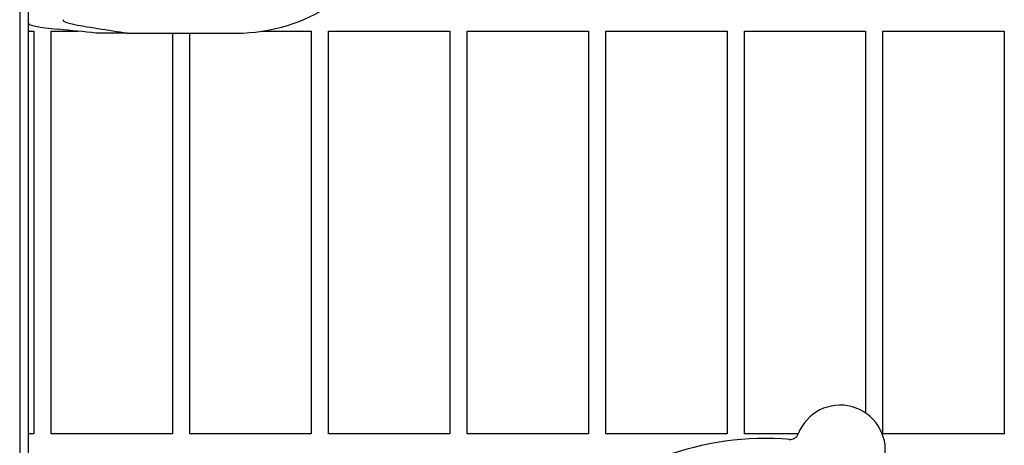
# Model space of a CAD drawing. Header units: inches. Extents: x 5 to 1128, y -85 to 748.
# Tile 653 of 656: x 750.45 to 757.55, y 573.21 to 576.29. Entities that reach past the tile are written whole.
import ezdxf

# ---------------------------------------------------------------- set-up
doc = ezdxf.new("R2010")
doc.units = ezdxf.units.IN
doc.header["$LTSCALE"] = 32
doc.header["$MEASUREMENT"] = 0
doc.layers.add('Visible (ANSI)', color=7, linetype='Continuous', lineweight=30)

msp = doc.modelspace()

# ---------------------------------------------------------------- linework, layer by layer
at = {"layer": 'Visible (ANSI)'}
for p, q in [((750.44651, 592.18969), (750.44651, 572.18978)), ((750.50901, 572.25228), (750.50901, 592.12719)), ((750.50901, 576.20353), (750.54813, 576.20353)), ((750.54813, 576.20353), (750.54813, 573.29728)), ((750.67313, 573.29728), (750.67313, 576.20353)), ((750.67313, 576.20353), (750.86851, 576.20353)), ((751.22207, 576.18978), (750.99575, 576.18978)), ((751.22207, 576.18978), (751.75901, 576.18978)), ((751.54813, 576.18978), (751.54813, 573.29728)), ((751.67313, 573.29728), (751.67313, 576.18978)), ((751.75901, 576.18978), (752.00901, 576.18978)), ((752.1939, 576.20353), (752.54813, 576.20353)), ((752.54813, 576.20353), (752.54813, 573.29728)), ((752.67313, 573.29728), (752.67313, 576.20353)), ((752.67313, 576.20353), (753.54813, 576.20353)), ((753.54813, 576.20353), (753.54813, 573.29728)), ((753.67313, 573.29728), (753.67313, 576.20353)), ((753.67313, 576.20353), (754.54813, 576.20353)), ((754.54813, 576.20353), (754.54813, 573.29728)), ((754.67313, 573.29728), (754.67313, 576.20353)), ((754.67313, 576.20353), (755.54813, 576.20353)), ((755.54813, 576.20353), (755.54813, 573.29728)), ((755.67313, 573.29728), (755.67313, 576.20353)), ((755.67313, 576.20353), (756.54813, 576.20353)), ((756.54813, 576.20353), (756.54813, 573.44807)), ((756.67313, 573.29728), (756.67313, 576.20353)), ((756.67313, 576.20353), (757.54813, 576.20353)), ((757.54813, 576.20353), (757.54813, 573.29728)), ((750.54813, 573.29728), (750.50901, 573.29728)), ((751.54813, 573.29728), (750.67313, 573.29728)), ((752.54813, 573.29728), (751.67313, 573.29728)), ((753.54813, 573.29728), (752.67313, 573.29728)), ((754.54813, 573.29728), (753.67313, 573.29728)), ((755.54813, 573.29728), (754.67313, 573.29728)), ((756.06207, 573.29728), (755.67313, 573.29728)), ((757.54813, 573.29728), (756.67313, 573.29728))]:
    msp.add_line(p, q, dxfattribs=at)
for centre, radius, start, end in [((752.00901, 577.43978), 1.25, 270, 336.421822), ((756.36501, 573.17958), 0.325, 350.661127, 158.822474), ((755.82222, 571.18978), 2.075, 84.999652, 136.483949), ((756.00368, 573.31956), 0.0625, 265.130197, 338.822474)]:
    msp.add_arc(centre, radius, start, end, dxfattribs=at)
for centre, major_axis, start_param in [((752.50901, 576.26098), (-2, 0), 0), ((742.10901, 576.00988), (9.65, 0), 0.400397)]:
    msp.add_ellipse(centre, major_axis=major_axis, ratio=0.0478289, start_param=start_param, end_param=0.4674864, dxfattribs=at)
msp.add_open_spline([(750.75901, 576.28683), (750.75901, 576.28261), (750.75959, 576.27978), (750.76087, 576.27832)], degree=3, dxfattribs=at)
msp.add_open_spline([(750.76087, 576.27832), (750.76754, 576.27076), (750.79169, 576.2632), (750.91799, 576.23493), (751.09287, 576.21292), (751.22207, 576.18978)], degree=3, knots=[0.2209506, 0.2209506, 0.2209506, 0.2209506, 1.4278888, 1.4278888, 4.8342922, 4.8342922, 4.8342922, 4.8342922], dxfattribs=at)

doc.saveas('drawing.dxf')
